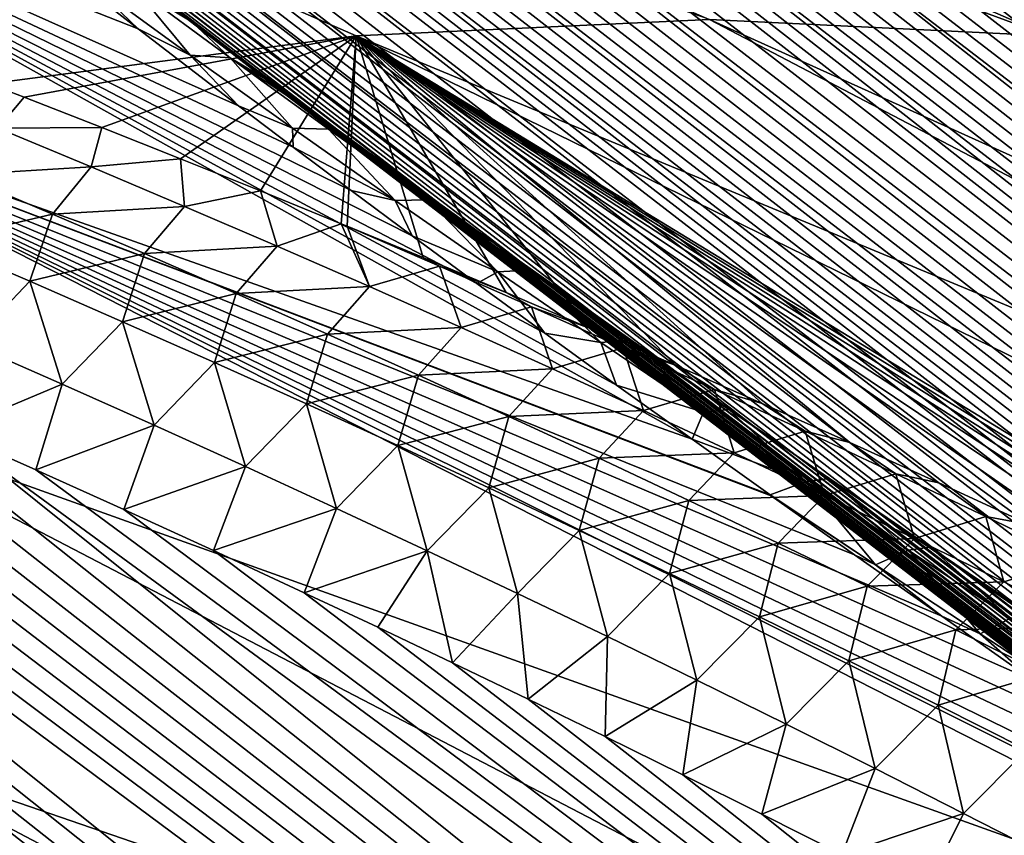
# Model space of a CAD drawing. Header units: metres. Extents: x -82 to 82, y -313 to 40.
# Tile 375 of 405: x 55.27 to 58.44, y -12.63 to -10. Entities that reach past the tile are written whole.
import ezdxf

# ---------------------------------------------------------------- set-up
doc = ezdxf.new("R2010")
doc.units = ezdxf.units.M
doc.layers.add('solid_505278_SW0001_CCC', color=7, linetype='CONTINUOUS')

msp = doc.modelspace()

# ---------------------------------------------------------------- linework, layer by layer
at = {"layer": 'solid_505278_SW0001_CCC'}
for points in [[(58.581692, -10.054301, 60.874638), (53.681267, -7.911439, 56.401642), (52.595783, -7.855315, 57.640709)], [(57.491291, -10.002103, 62.115482), (58.581692, -10.054301, 60.874638), (52.595783, -7.855315, 57.640709)], [(51.459038, -7.911434, 58.832817), (56.353188, -10.054299, 63.312679), (57.491291, -10.002103, 62.115482)], [(51.459038, -7.911434, 58.832817), (55.17041, -10.20861, 64.455421), (56.353188, -10.054299, 63.312679)], [(59.410534, -10.102983, 59.333305), (59.211769, -10.000614, 59.075928), (53.681267, -7.911439, 56.401642)], [(59.614056, -10.208708, 59.594315), (59.410534, -10.102983, 59.333305), (53.681267, -7.911439, 56.401642)], [(58.581692, -10.054301, 60.874638), (59.614056, -10.208708, 59.594315), (53.681267, -7.911439, 56.401642)], [(64.77742, -25.070709, 80.123589), (43.346764, -8.290929, 60.053185), (43.04269, -8.315628, 60.037064)], [(64.77742, -25.070709, 80.123589), (43.679688, -8.277598, 60.089729), (43.346764, -8.290929, 60.053185)], [(64.77742, -25.070709, 80.123589), (44.042053, -8.276881, 60.148518), (43.679688, -8.277598, 60.089729)], [(65.259399, -24.663895, 79.815598), (44.234383, -8.281711, 60.186863), (44.042053, -8.276881, 60.148518)], [(64.77742, -25.070709, 80.123589), (65.259399, -24.663895, 79.815598), (44.042053, -8.276881, 60.148518)], [(65.259399, -24.663895, 79.815598), (44.43428, -8.290107, 60.231373), (44.234383, -8.281711, 60.186863)], [(65.259399, -24.663895, 79.815598), (44.642132, -8.302562, 60.282639), (44.43428, -8.290107, 60.231373)], [(65.259399, -24.663895, 79.815598), (44.85775, -8.318869, 60.340481), (44.642132, -8.302562, 60.282639)], [(76.345619, -25.44556, 67.233284), (54.125202, -8.316621, 47.90155), (54.168163, -8.291471, 48.204098)], [(76.345619, -25.44556, 67.233284), (54.168163, -8.291471, 48.204098), (54.234127, -8.277763, 48.533401)], [(76.080063, -25.070902, 67.758102), (54.234127, -8.277763, 48.533401), (54.324928, -8.276736, 48.889782)], [(76.080063, -25.070902, 67.758102), (76.345619, -25.44556, 67.233284), (54.234127, -8.277763, 48.533401)], [(76.080063, -25.070902, 67.758102), (54.324928, -8.276736, 48.889782), (54.380352, -8.281484, 49.078373)], [(76.080063, -25.070902, 67.758102), (54.380352, -8.281484, 49.078373), (54.442638, -8.289826, 49.273983)], [(76.080063, -25.070902, 67.758102), (54.442638, -8.289826, 49.273983), (54.512383, -8.302224, 49.476921)], [(75.816483, -24.664057, 68.265808), (54.512383, -8.302224, 49.476921), (54.589371, -8.318463, 49.687038)], [(75.816483, -24.664057, 68.265808), (76.080063, -25.070902, 67.758102), (54.512383, -8.302224, 49.476921)], [(64.278557, -25.445356, 80.435089), (43.04269, -8.315628, 60.037064), (42.766785, -8.350209, 60.039227)], [(64.278557, -25.445356, 80.435089), (64.77742, -25.070709, 80.123589), (43.04269, -8.315628, 60.037064)], [(65.723991, -24.224815, 79.511314), (45.08144, -8.339327, 60.405285), (44.85775, -8.318869, 60.340481)], [(65.259399, -24.663895, 79.815598), (65.723991, -24.224815, 79.511314), (44.85775, -8.318869, 60.340481)], [(65.723991, -24.224815, 79.511314), (45.313541, -8.364308, 60.477516), (45.08144, -8.339327, 60.405285)], [(76.345619, -25.44556, 67.233284), (54.103271, -8.351828, 47.625713), (54.125202, -8.316621, 47.90155)], [(75.816483, -24.664057, 68.265808), (54.589371, -8.318463, 49.687038), (54.674049, -8.33887, 49.904579)], [(75.816483, -24.664057, 68.265808), (54.674049, -8.33887, 49.904579), (54.766926, -8.363841, 50.129829)], [(64.278557, -25.445356, 80.435089), (42.766785, -8.350209, 60.039227), (42.516754, -8.393008, 60.057133)], [(65.723991, -24.224815, 79.511314), (45.553841, -8.393574, 60.556953), (45.313541, -8.364308, 60.477516)], [(76.612999, -25.78805, 66.691933), (54.099339, -8.39504, 47.375229), (54.103271, -8.351828, 47.625713)], [(76.345619, -25.44556, 67.233284), (76.612999, -25.78805, 66.691933), (54.103271, -8.351828, 47.625713)], [(75.816483, -24.664057, 68.265808), (54.766926, -8.363841, 50.129829), (54.86776, -8.393135, 50.362602)], [(64.278557, -25.445356, 80.435089), (42.516754, -8.393008, 60.057133), (42.290268, -8.443016, 60.088959)], [(65.723991, -24.224815, 79.511314), (45.802803, -8.427598, 60.64418), (45.553841, -8.393574, 60.556953)], [(76.612999, -25.78805, 66.691933), (54.111385, -8.445367, 47.14753), (54.099339, -8.39504, 47.375229)], [(75.816483, -24.664057, 68.265808), (54.86776, -8.393135, 50.362602), (54.977158, -8.42721, 50.603306)], [(65.723991, -24.224815, 79.511314), (46.060677, -8.466627, 60.739513), (45.802803, -8.427598, 60.64418)], [(75.555031, -24.224947, 68.755859), (54.977158, -8.42721, 50.603306), (55.095448, -8.466302, 50.852158)], [(75.555031, -24.224947, 68.755859), (75.816483, -24.664057, 68.265808), (54.977158, -8.42721, 50.603306)], [(63.763363, -25.787863, 80.749901), (42.290268, -8.443016, 60.088959), (42.084999, -8.49941, 60.133148)], [(63.763363, -25.787863, 80.749901), (64.278557, -25.445356, 80.435089), (42.290268, -8.443016, 60.088959)], [(66.170609, -23.753036, 79.210693), (46.327293, -8.510491, 60.842812), (46.060677, -8.466627, 60.739513)], [(65.723991, -24.224815, 79.511314), (66.170609, -23.753036, 79.210693), (46.060677, -8.466627, 60.739513)], [(76.612999, -25.78805, 66.691933), (54.137653, -8.502065, 46.94006), (54.111385, -8.445367, 47.14753)], [(75.555031, -24.224947, 68.755859), (55.095448, -8.466302, 50.852158), (55.222481, -8.510247, 51.109005)], [(63.763363, -25.787863, 80.749901), (42.084999, -8.49941, 60.133148), (41.897739, -8.561568, 60.188381)], [(66.170609, -23.753036, 79.210693), (46.60331, -8.55981, 60.954823), (46.327293, -8.510491, 60.842812)], [(76.882225, -26.098532, 66.134247), (54.176407, -8.564454, 46.749348), (54.137653, -8.502065, 46.94006)], [(76.612999, -25.78805, 66.691933), (76.882225, -26.098532, 66.134247), (54.137653, -8.502065, 46.94006)], [(75.555031, -24.224947, 68.755859), (55.222481, -8.510247, 51.109005), (55.359039, -8.559654, 51.374424)], [(63.763363, -25.787863, 80.749901), (41.897739, -8.561568, 60.188381), (41.725494, -8.629589, 60.254292)], [(66.170609, -23.753036, 79.210693), (46.88876, -8.614617, 61.075626), (46.60331, -8.55981, 60.954823)], [(75.555031, -24.224947, 68.755859), (55.359039, -8.559654, 51.374424), (55.505211, -8.614552, 51.648441)], [(76.882225, -26.098532, 66.134247), (54.226963, -8.632551, 46.572762), (54.176407, -8.564454, 46.749348)], [(66.170609, -23.753036, 79.210693), (47.183689, -8.674951, 61.205307), (46.88876, -8.614617, 61.075626)], [(75.555031, -24.224947, 68.755859), (55.505211, -8.614552, 51.648441), (55.661079, -8.674984, 51.931095)], [(63.763363, -25.787863, 80.749901), (41.725494, -8.629589, 60.254292), (41.566387, -8.703654, 60.330791)], [(76.882225, -26.098532, 66.134247), (54.289204, -8.706676, 46.408291), (54.226963, -8.632551, 46.572762)], [(66.170609, -23.753036, 79.210693), (47.488838, -8.741508, 61.3447), (47.183689, -8.674951, 61.205307)], [(75.295624, -23.753136, 69.227661), (55.661079, -8.674984, 51.931095), (55.827553, -8.741654, 52.223042)], [(75.295624, -23.753136, 69.227661), (75.555031, -24.224947, 68.755859), (55.661079, -8.674984, 51.931095)], [(63.232021, -26.098383, 81.068047), (41.566387, -8.703654, 60.330791), (41.418701, -8.784005, 60.417973)], [(63.232021, -26.098383, 81.068047), (63.763363, -25.787863, 80.749901), (41.566387, -8.703654, 60.330791)], [(76.882225, -26.098532, 66.134247), (54.363327, -8.787322, 46.253887), (54.289204, -8.706676, 46.408291)], [(66.598434, -23.248396, 78.913994), (47.803989, -8.814077, 61.493603), (47.488838, -8.741508, 61.3447)], [(66.170609, -23.753036, 79.210693), (66.598434, -23.248396, 78.913994), (47.488838, -8.741508, 61.3447)], [(75.295624, -23.753136, 69.227661), (55.827553, -8.741654, 52.223042), (56.00441, -8.814354, 52.524082)], [(63.232021, -26.098383, 81.068047), (41.418701, -8.784005, 60.417973), (41.280724, -8.871709, 60.517006)], [(66.598434, -23.248396, 78.913994), (48.129505, -8.893011, 61.652458), (47.803989, -8.814077, 61.493603)], [(77.153114, -26.376831, 65.56057), (54.449986, -8.875228, 46.107922), (54.363327, -8.787322, 46.253887)], [(76.882225, -26.098532, 66.134247), (77.153114, -26.376831, 65.56057), (54.363327, -8.787322, 46.253887)], [(75.295624, -23.753136, 69.227661), (56.00441, -8.814354, 52.524082), (56.19212, -8.893432, 52.834541)], [(63.232021, -26.098383, 81.068047), (41.280724, -8.871709, 60.517006), (41.151489, -8.967829, 60.629192)], [(77.153114, -26.376831, 65.56057), (54.550522, -8.971525, 45.969608), (54.449986, -8.875228, 46.107922)], [(66.598434, -23.248396, 78.913994), (48.352699, -8.94958, 61.764366), (48.129505, -8.893011, 61.652458)], [(75.295624, -23.753136, 69.227661), (56.19212, -8.893432, 52.834541), (56.323799, -8.950103, 53.047127)], [(63.232021, -26.098383, 81.068047), (41.151489, -8.967829, 60.629192), (41.030392, -9.073459, 60.756012)], [(66.598434, -23.248396, 78.913994), (48.580685, -9.009145, 61.880917), (48.352699, -8.94958, 61.764366)], [(77.153114, -26.376831, 65.56057), (54.666393, -9.077358, 45.838272), (54.550522, -8.971525, 45.969608)], [(75.295624, -23.753136, 69.227661), (56.323799, -8.950103, 53.047127), (56.460537, -9.009776, 53.264057)], [(66.598434, -23.248396, 78.913994), (48.813442, -9.071697, 62.002106), (48.580685, -9.009145, 61.880917)], [(75.295624, -23.753136, 69.227661), (56.460537, -9.009776, 53.264057), (56.602325, -9.072442, 53.485317)], [(62.684875, -26.376726, 81.389297), (41.030392, -9.073459, 60.756012), (40.917397, -9.190234, 60.899693)], [(62.684875, -26.376726, 81.389297), (63.232021, -26.098383, 81.068047), (41.030392, -9.073459, 60.756012)], [(66.598434, -23.248396, 78.913994), (49.051262, -9.137529, 62.128269), (48.813442, -9.071697, 62.002106)], [(77.153114, -26.376831, 65.56057), (54.799873, -9.194427, 45.713104), (54.666393, -9.077358, 45.838272)], [(75.038445, -23.248466, 69.680389), (56.602325, -9.072442, 53.485317), (56.749523, -9.138391, 53.711166)], [(75.038445, -23.248466, 69.680389), (75.295624, -23.753136, 69.227661), (56.602325, -9.072442, 53.485317)], [(67.006645, -22.7106, 78.621407), (49.294437, -9.206934, 62.259747), (49.051262, -9.137529, 62.128269)], [(66.598434, -23.248396, 78.913994), (67.006645, -22.7106, 78.621407), (49.051262, -9.137529, 62.128269)], [(75.038445, -23.248466, 69.680389), (56.749523, -9.138391, 53.711166), (56.902493, -9.207915, 53.941875)], [(62.684875, -26.376726, 81.389297), (40.917397, -9.190234, 60.899693), (40.812897, -9.32039, 61.063339)], [(77.425522, -26.622751, 64.971252), (54.953804, -9.324703, 45.594826), (54.799873, -9.194427, 45.713104)], [(77.153114, -26.376831, 65.56057), (77.425522, -26.622751, 64.971252), (54.799873, -9.194427, 45.713104)], [(67.006645, -22.7106, 78.621407), (49.542885, -9.279817, 62.396435), (49.294437, -9.206934, 62.259747)], [(75.038445, -23.248466, 69.680389), (56.902493, -9.207915, 53.941875), (57.061127, -9.280917, 54.177357)], [(67.006645, -22.7106, 78.621407), (49.796432, -9.356016, 62.538166), (49.542885, -9.279817, 62.396435)], [(57.435062, -11.354042, 44.185883), (54.163799, -10.193976, 42.157448), (53.700264, -9.264199, 43.518097)], [(57.192089, -11.179402, 44.199425), (57.435062, -11.354042, 44.185883), (53.700264, -9.264199, 43.518097)], [(56.961529, -11.012214, 44.219963), (57.192089, -11.179402, 44.199425), (53.700264, -9.264199, 43.518097)], [(56.742188, -10.852166, 44.246136), (56.961529, -11.012214, 44.219963), (53.700264, -9.264199, 43.518097)], [(56.534267, -10.699149, 44.278137), (56.742188, -10.852166, 44.246136), (53.700264, -9.264199, 43.518097)], [(56.337471, -10.55296, 44.315674), (56.534267, -10.699149, 44.278137), (53.700264, -9.264199, 43.518097)], [(56.150772, -10.413298, 44.357628), (56.337471, -10.55296, 44.315674), (53.700264, -9.264199, 43.518097)], [(55.974659, -10.280121, 44.404484), (56.150772, -10.413298, 44.357628), (53.700264, -9.264199, 43.518097)], [(55.651039, -10.032044, 44.509869), (55.974659, -10.280121, 44.404484), (53.700264, -9.264199, 43.518097)], [(55.363762, -9.807109, 44.629124), (55.651039, -10.032044, 44.509869), (53.700264, -9.264199, 43.518097)], [(75.038445, -23.248466, 69.680389), (57.061127, -9.280917, 54.177357), (57.225243, -9.357238, 54.417461)], [(62.684875, -26.376726, 81.389297), (40.812897, -9.32039, 61.063339), (40.718044, -9.465356, 61.249176)], [(77.425522, -26.622751, 64.971252), (55.130699, -9.46979, 45.484276), (54.953804, -9.324703, 45.594826)], [(67.006645, -22.7106, 78.621407), (50.055408, -9.435873, 62.685326), (49.796432, -9.356016, 62.538166)], [(75.038445, -23.248466, 69.680389), (57.225243, -9.357238, 54.417461), (57.395248, -9.437218, 54.662479)], [(67.006645, -22.7106, 78.621407), (50.320141, -9.519732, 62.838299), (50.055408, -9.435873, 62.685326)], [(75.038445, -23.248466, 69.680389), (57.395248, -9.437218, 54.662479), (57.57156, -9.521201, 54.912704)], [(62.122288, -26.622683, 81.713455), (40.718044, -9.465356, 61.249176), (40.634369, -9.626533, 61.459438)], [(62.122288, -26.622683, 81.713455), (62.684875, -26.376726, 81.389297), (40.718044, -9.465356, 61.249176)], [(77.425522, -26.622751, 64.971252), (55.333271, -9.631367, 45.382477), (55.130699, -9.46979, 45.484276)], [(67.006645, -22.7106, 78.621407), (50.590675, -9.607636, 62.997135), (50.320141, -9.519732, 62.838299)], [(74.7836, -22.710644, 70.113213), (57.57156, -9.521201, 54.912704), (57.75423, -9.60923, 55.168167)], [(74.7836, -22.710644, 70.113213), (75.038445, -23.248466, 69.680389), (57.57156, -9.521201, 54.912704)], [(67.394257, -22.139015, 78.332886), (50.866692, -9.699259, 63.161484), (50.590675, -9.607636, 62.997135)], [(67.006645, -22.7106, 78.621407), (67.394257, -22.139015, 78.332886), (50.590675, -9.607636, 62.997135)], [(62.122288, -26.622683, 81.713455), (40.634369, -9.626533, 61.459438), (40.564552, -9.805313, 61.696323)], [(77.699341, -26.836039, 64.366264), (55.564148, -9.81096, 45.291882), (55.333271, -9.631367, 45.382477)], [(77.425522, -26.622751, 64.971252), (77.699341, -26.836039, 64.366264), (55.333271, -9.631367, 45.382477)], [(74.7836, -22.710644, 70.113213), (57.75423, -9.60923, 55.168167), (57.942883, -9.700978, 55.428596)], [(67.394257, -22.139015, 78.332886), (51.148544, -9.79498, 63.331768), (50.866692, -9.699259, 63.161484)], [(74.7836, -22.710644, 70.113213), (57.942883, -9.700978, 55.428596), (58.137966, -9.796826, 55.694294)], [(67.394257, -22.139015, 78.332886), (51.436607, -9.895213, 63.50843), (51.148544, -9.79498, 63.331768)], [(74.7836, -22.710644, 70.113213), (58.137966, -9.796826, 55.694294), (58.339954, -9.897187, 55.965591)], [(62.122288, -26.622683, 81.713455), (40.564552, -9.805313, 61.696323), (40.510757, -10.002317, 61.961037)], [(55.492279, -9.878582, 44.649406), (55.651039, -10.032044, 44.509869), (55.363762, -9.807109, 44.629124)], [(77.699341, -26.836039, 64.366264), (55.824394, -10.008912, 45.214863), (55.564148, -9.81096, 45.291882)], [(55.635319, -9.89455, 44.938671), (55.564148, -9.81096, 45.291882), (55.824394, -10.008912, 45.214863)], [(55.818729, -10.11656, 44.565475), (55.651039, -10.032044, 44.509869), (55.492279, -9.878582, 44.649406)], [(55.635319, -9.89455, 44.938671), (55.818729, -10.11656, 44.565475), (55.492279, -9.878582, 44.649406)], [(67.394257, -22.139015, 78.332886), (51.731052, -10.000154, 63.691689), (51.436607, -9.895213, 63.50843)], [(55.635319, -9.89455, 44.938671), (55.824394, -10.008912, 45.214863), (55.947506, -10.12504, 44.862465)], [(55.635319, -9.89455, 44.938671), (55.947506, -10.12504, 44.862465), (55.818729, -10.11656, 44.565475)], [(74.7836, -22.710644, 70.113213), (58.339954, -9.897187, 55.965591), (58.549076, -10.002254, 56.242645)], [(61.544224, -26.836, 82.040428), (40.510757, -10.002317, 61.961037), (40.474926, -10.218101, 62.254684)], [(61.544224, -26.836, 82.040428), (62.122288, -26.622683, 81.713455), (40.510757, -10.002317, 61.961037)], [(67.394257, -22.139015, 78.332886), (52.031437, -10.109318, 63.88102), (51.731052, -10.000154, 63.691689)], [(77.699341, -26.836039, 64.366264), (56.115044, -10.225605, 45.153378), (55.824394, -10.008912, 45.214863)], [(55.947506, -10.12504, 44.862465), (55.824394, -10.008912, 45.214863), (56.115044, -10.225605, 45.153378)], [(56.353188, -10.054299, 63.312679), (62.290852, -12.515301, 66.502548), (57.491291, -10.002103, 62.115482)], [(63.116798, -12.543239, 65.573296), (58.581692, -10.054301, 60.874638), (57.491291, -10.002103, 62.115482)], [(62.290852, -12.515301, 66.502548), (63.116798, -12.543239, 65.573296), (57.491291, -10.002103, 62.115482)], [(55.818729, -10.11656, 44.565475), (55.974659, -10.280121, 44.404484), (55.651039, -10.032044, 44.509869)], [(56.353188, -10.054299, 63.312679), (55.17041, -10.20861, 64.455421), (55.284046, -10.252346, 64.529243)], [(56.353188, -10.054299, 63.312679), (55.284046, -10.252346, 64.529243), (55.534061, -10.349712, 64.692886)], [(56.353188, -10.054299, 63.312679), (55.534061, -10.349712, 64.692886), (55.787735, -10.450118, 64.86068)], [(56.353188, -10.054299, 63.312679), (55.787735, -10.450118, 64.86068), (56.04496, -10.553542, 65.032471)], [(56.353188, -10.054299, 63.312679), (56.04496, -10.553542, 65.032471), (56.305309, -10.659751, 65.207703)], [(56.353188, -10.054299, 63.312679), (56.305309, -10.659751, 65.207703), (56.323921, -10.667404, 65.220284)], [(56.353188, -10.054299, 63.312679), (56.323921, -10.667404, 65.220284), (56.568954, -10.768903, 65.386604)], [(56.353188, -10.054299, 63.312679), (61.439365, -12.543238, 67.408447), (62.290852, -12.515301, 66.502548)], [(56.353188, -10.054299, 63.312679), (60.553944, -12.619353, 68.274467), (61.439365, -12.543238, 67.408447)], [(56.353188, -10.054299, 63.312679), (60.264149, -12.472211, 68.053772), (60.553944, -12.619353, 68.274467)], [(56.353188, -10.054299, 63.312679), (59.977661, -12.328613, 67.836952), (60.264149, -12.472211, 68.053772)], [(56.353188, -10.054299, 63.312679), (59.6945, -12.188513, 67.624008), (59.977661, -12.328613, 67.836952)], [(56.353188, -10.054299, 63.312679), (59.415276, -12.05228, 67.415756), (59.6945, -12.188513, 67.624008)], [(56.353188, -10.054299, 63.312679), (59.112667, -11.906787, 67.192024), (59.415276, -12.05228, 67.415756)], [(56.353188, -10.054299, 63.312679), (58.814453, -11.765556, 66.973465), (59.112667, -11.906787, 67.192024)], [(56.353188, -10.054299, 63.312679), (58.520382, -11.628346, 66.75975), (58.814453, -11.765556, 66.973465)], [(56.353188, -10.054299, 63.312679), (58.230221, -11.494925, 66.550552), (58.520382, -11.628346, 66.75975)], [(56.353188, -10.054299, 63.312679), (57.943714, -11.36506, 66.345535), (58.230221, -11.494925, 66.550552)], [(56.353188, -10.054299, 63.312679), (57.660702, -11.23858, 66.144455), (57.943714, -11.36506, 66.345535)], [(56.353188, -10.054299, 63.312679), (57.381779, -11.115827, 65.948112), (57.660702, -11.23858, 66.144455)], [(56.353188, -10.054299, 63.312679), (57.106987, -10.996757, 65.756538), (57.381779, -11.115827, 65.948112)], [(56.353188, -10.054299, 63.312679), (56.836113, -10.881177, 65.569458), (57.106987, -10.996757, 65.756538)], [(56.353188, -10.054299, 63.312679), (56.568954, -10.768903, 65.386604), (56.836113, -10.881177, 65.569458)], [(67.394257, -22.139015, 78.332886), (52.260834, -10.194195, 64.02726), (52.031437, -10.109318, 63.88102)], [(56.147942, -10.351907, 44.507229), (55.974659, -10.280121, 44.404484), (55.818729, -10.11656, 44.565475)], [(55.947506, -10.12504, 44.862465), (56.147942, -10.351907, 44.507229), (55.818729, -10.11656, 44.565475)], [(55.947506, -10.12504, 44.862465), (56.115044, -10.225605, 45.153378), (56.272099, -10.34112, 45.129139)], [(55.947506, -10.12504, 44.862465), (56.272099, -10.34112, 45.129139), (56.26437, -10.354607, 44.810207)], [(55.947506, -10.12504, 44.862465), (56.26437, -10.354607, 44.810207), (56.147942, -10.351907, 44.507229)], [(67.394257, -22.139015, 78.332886), (52.493965, -10.281888, 64.177383), (52.260834, -10.194195, 64.02726)], [(60.152267, -13.245488, 44.419029), (54.510044, -11.223099, 40.83392), (54.163799, -10.193976, 42.157448)], [(59.821609, -13.019975, 44.36042), (60.152267, -13.245488, 44.419029), (54.163799, -10.193976, 42.157448)], [(59.504196, -12.802352, 44.311142), (59.821609, -13.019975, 44.36042), (54.163799, -10.193976, 42.157448)], [(59.166302, -12.569551, 44.266373), (59.504196, -12.802352, 44.311142), (54.163799, -10.193976, 42.157448)], [(58.842712, -12.345722, 44.230888), (59.166302, -12.569551, 44.266373), (54.163799, -10.193976, 42.157448)], [(58.534119, -12.130797, 44.205307), (58.842712, -12.345722, 44.230888), (54.163799, -10.193976, 42.157448)], [(58.23946, -11.924413, 44.188484), (58.534119, -12.130797, 44.205307), (54.163799, -10.193976, 42.157448)], [(57.958004, -11.726262, 44.179604), (58.23946, -11.924413, 44.188484), (54.163799, -10.193976, 42.157448)], [(57.690277, -11.536258, 44.179176), (57.958004, -11.726262, 44.179604), (54.163799, -10.193976, 42.157448)], [(57.686321, -11.533441, 44.17923), (57.690277, -11.536258, 44.179176), (54.163799, -10.193976, 42.157448)], [(57.435062, -11.354042, 44.185883), (57.686321, -11.533441, 44.17923), (54.163799, -10.193976, 42.157448)], [(55.199116, -10.351349, 64.791183), (55.284046, -10.252346, 64.529243), (55.17041, -10.20861, 64.455421)], [(61.544224, -26.836, 82.040428), (40.474926, -10.218101, 62.254684), (40.464531, -10.333251, 62.41272)], [(77.974304, -27.016228, 63.745903), (56.272099, -10.34112, 45.129139), (56.115044, -10.225605, 45.153378)], [(77.699341, -26.836039, 64.366264), (77.974304, -27.016228, 63.745903), (56.115044, -10.225605, 45.153378)], [(55.199116, -10.351349, 64.791183), (55.534061, -10.349712, 64.692886), (55.284046, -10.252346, 64.529243)], [(67.394257, -22.139015, 78.332886), (52.731014, -10.372612, 64.331635), (52.493965, -10.281888, 64.177383)], [(56.147942, -10.351907, 44.507229), (56.150772, -10.413298, 44.357628), (55.974659, -10.280121, 44.404484)], [(61.544224, -26.836, 82.040428), (40.464531, -10.333251, 62.41272), (40.45932, -10.453297, 62.578373)], [(55.077274, -10.502592, 65.064148), (55.500435, -10.476781, 65.005844), (55.199116, -10.351349, 64.791183)], [(55.199116, -10.351349, 64.791183), (55.500435, -10.476781, 65.005844), (55.534061, -10.349712, 64.692886)], [(55.500435, -10.476781, 65.005844), (55.787735, -10.450118, 64.86068), (55.534061, -10.349712, 64.692886)], [(56.478622, -10.584558, 44.47086), (56.150772, -10.413298, 44.357628), (56.147942, -10.351907, 44.507229)], [(56.26437, -10.354607, 44.810207), (56.478622, -10.584558, 44.47086), (56.147942, -10.351907, 44.507229)], [(56.26437, -10.354607, 44.810207), (56.272099, -10.34112, 45.129139), (56.43716, -10.461495, 45.109402)], [(56.26437, -10.354607, 44.810207), (56.43716, -10.461495, 45.109402), (56.610725, -10.58708, 45.094784)], [(56.26437, -10.354607, 44.810207), (56.610725, -10.58708, 45.094784), (56.584435, -10.582905, 44.778584)], [(56.26437, -10.354607, 44.810207), (56.584435, -10.582905, 44.778584), (56.478622, -10.584558, 44.47086)], [(77.974304, -27.016228, 63.745903), (56.43716, -10.461495, 45.109402), (56.272099, -10.34112, 45.129139)], [(67.76017, -21.533415, 78.048744), (52.972065, -10.466451, 64.490082), (52.731014, -10.372612, 64.331635)], [(67.394257, -22.139015, 78.332886), (67.76017, -21.533415, 78.048744), (52.731014, -10.372612, 64.331635)], [(56.478622, -10.584558, 44.47086), (56.337471, -10.55296, 44.315674), (56.150772, -10.413298, 44.357628)], [(61.544224, -26.836, 82.040428), (40.45932, -10.453297, 62.578373), (40.459949, -10.578553, 62.752037)], [(55.500435, -10.476781, 65.005844), (55.800304, -10.603795, 65.221397), (55.787735, -10.450118, 64.86068)], [(55.800304, -10.603795, 65.221397), (56.04496, -10.553542, 65.032471), (55.787735, -10.450118, 64.86068)], [(77.974304, -27.016228, 63.745903), (56.610725, -10.58708, 45.094784), (56.43716, -10.461495, 45.109402)], [(67.76017, -21.533415, 78.048744), (53.21674, -10.562977, 64.652283), (52.972065, -10.466451, 64.490082)], [(55.077274, -10.502592, 65.064148), (55.375324, -10.628521, 65.276291), (55.500435, -10.476781, 65.005844)], [(55.375324, -10.628521, 65.276291), (55.800304, -10.603795, 65.221397), (55.500435, -10.476781, 65.005844)], [(55.077274, -10.502592, 65.064148), (55.003101, -10.716683, 65.341743), (55.375324, -10.628521, 65.276291)], [(55.800304, -10.603795, 65.221397), (56.098763, -10.732359, 65.437798), (56.04496, -10.553542, 65.032471)], [(56.098763, -10.732359, 65.437798), (56.305309, -10.659751, 65.207703), (56.04496, -10.553542, 65.032471)], [(56.478622, -10.584558, 44.47086), (56.534267, -10.699149, 44.278137), (56.337471, -10.55296, 44.315674)], [(60.950951, -27.016211, 82.369904), (40.459949, -10.578553, 62.752037), (40.466187, -10.708843, 62.933563)], [(60.950951, -27.016211, 82.369904), (61.544224, -26.836, 82.040428), (40.459949, -10.578553, 62.752037)], [(67.76017, -21.533415, 78.048744), (53.465183, -10.662367, 64.818428), (53.21674, -10.562977, 64.652283)], [(56.584435, -10.582905, 44.778584), (56.809891, -10.814586, 44.453041), (56.478622, -10.584558, 44.47086)], [(56.809891, -10.814586, 44.453041), (56.534267, -10.699149, 44.278137), (56.478622, -10.584558, 44.47086)], [(56.584435, -10.582905, 44.778584), (56.610725, -10.58708, 45.094784), (56.792622, -10.717693, 45.08506)], [(56.584435, -10.582905, 44.778584), (56.792622, -10.717693, 45.08506), (56.906525, -10.809711, 44.764576)], [(56.584435, -10.582905, 44.778584), (56.906525, -10.809711, 44.764576), (56.809891, -10.814586, 44.453041)], [(77.974304, -27.016228, 63.745903), (56.792622, -10.717693, 45.08506), (56.610725, -10.58708, 45.094784)], [(55.375324, -10.628521, 65.276291), (55.671997, -10.755985, 65.489342), (55.800304, -10.603795, 65.221397)], [(55.671997, -10.755985, 65.489342), (56.098763, -10.732359, 65.437798), (55.800304, -10.603795, 65.221397)], [(55.375324, -10.628521, 65.276291), (55.003101, -10.716683, 65.341743), (55.302551, -10.845249, 65.554749)], [(55.375324, -10.628521, 65.276291), (55.302551, -10.845249, 65.554749), (55.671997, -10.755985, 65.489342)], [(67.76017, -21.533415, 78.048744), (53.717628, -10.764891, 64.988792), (53.465183, -10.662367, 64.818428)], [(56.098763, -10.732359, 65.437798), (56.395847, -10.862442, 65.655006), (56.305309, -10.659751, 65.207703)], [(56.395847, -10.862442, 65.655006), (56.323921, -10.667404, 65.220284), (56.305309, -10.659751, 65.207703)], [(56.621986, -10.796695, 65.438606), (56.568954, -10.768903, 65.386604), (56.323921, -10.667404, 65.220284)], [(56.395847, -10.862442, 65.655006), (56.621986, -10.796695, 65.438606), (56.323921, -10.667404, 65.220284)], [(60.950951, -27.016211, 82.369904), (40.466187, -10.708843, 62.933563), (40.478455, -10.844405, 63.123276)], [(55.110134, -11.046304, 65.710144), (55.302551, -10.845249, 65.554749), (55.003101, -10.716683, 65.341743)], [(56.809891, -10.814586, 44.453041), (56.742188, -10.852166, 44.246136), (56.534267, -10.699149, 44.278137)], [(78.250191, -27.162827, 63.110401), (56.983196, -10.853569, 45.080631), (56.792622, -10.717693, 45.08506)], [(56.906525, -10.809711, 44.764576), (56.792622, -10.717693, 45.08506), (56.983196, -10.853569, 45.080631)], [(77.974304, -27.016228, 63.745903), (78.250191, -27.162827, 63.110401), (56.792622, -10.717693, 45.08506)], [(55.671997, -10.755985, 65.489342), (55.967327, -10.884953, 65.703255), (56.098763, -10.732359, 65.437798)], [(55.967327, -10.884953, 65.703255), (56.395847, -10.862442, 65.655006), (56.098763, -10.732359, 65.437798)], [(67.76017, -21.533415, 78.048744), (53.974304, -10.87082, 65.163651), (53.717628, -10.764891, 64.988792)], [(55.671997, -10.755985, 65.489342), (55.302551, -10.845249, 65.554749), (55.600651, -10.97535, 65.768707)], [(55.671997, -10.755985, 65.489342), (55.600651, -10.97535, 65.768707), (55.967327, -10.884953, 65.703255)], [(56.621986, -10.796695, 65.438606), (56.836113, -10.881177, 65.569458), (56.568954, -10.768903, 65.386604)], [(56.395847, -10.862442, 65.655006), (56.691597, -10.994015, 65.872978), (56.621986, -10.796695, 65.438606)], [(56.621986, -10.796695, 65.438606), (56.918438, -10.92744, 65.657631), (56.836113, -10.881177, 65.569458)], [(56.691597, -10.994015, 65.872978), (56.918438, -10.92744, 65.657631), (56.621986, -10.796695, 65.438606)], [(56.906525, -10.809711, 44.764576), (57.141125, -11.042096, 44.451042), (56.809891, -10.814586, 44.453041)], [(56.906525, -10.809711, 44.764576), (56.983196, -10.853569, 45.080631), (57.182873, -10.994995, 45.081982)], [(56.906525, -10.809711, 44.764576), (57.182873, -10.994995, 45.081982), (57.229828, -11.034925, 44.7658)], [(56.906525, -10.809711, 44.764576), (57.229828, -11.034925, 44.7658), (57.141125, -11.042096, 44.451042)], [(60.950951, -27.016211, 82.369904), (40.478455, -10.844405, 63.123276), (40.497269, -10.985524, 63.321541)], [(56.809891, -10.814586, 44.453041), (56.961529, -11.012214, 44.219963), (56.742188, -10.852166, 44.246136)], [(57.141125, -11.042096, 44.451042), (56.961529, -11.012214, 44.219963), (56.809891, -10.814586, 44.453041)], [(67.76017, -21.533415, 78.048744), (54.235439, -10.980426, 65.343292), (53.974304, -10.87082, 65.163651)], [(55.110134, -11.046304, 65.710144), (55.407021, -11.176798, 65.922066), (55.302551, -10.845249, 65.554749)], [(55.407021, -11.176798, 65.922066), (55.600651, -10.97535, 65.768707), (55.302551, -10.845249, 65.554749)], [(55.967327, -10.884953, 65.703255), (56.261353, -11.015396, 65.917984), (56.395847, -10.862442, 65.655006)], [(56.261353, -11.015396, 65.917984), (56.691597, -10.994015, 65.872978), (56.395847, -10.862442, 65.655006)], [(78.250191, -27.162827, 63.110401), (57.182873, -10.994995, 45.081982), (56.983196, -10.853569, 45.080631)], [(55.967327, -10.884953, 65.703255), (55.600651, -10.97535, 65.768707), (55.897442, -11.106955, 65.983551)], [(55.967327, -10.884953, 65.703255), (55.897442, -11.106955, 65.983551), (56.261353, -11.015396, 65.917984)], [(56.918438, -10.92744, 65.657631), (57.106987, -10.996757, 65.756538), (56.836113, -10.881177, 65.569458)], [(56.691597, -10.994015, 65.872978), (56.986038, -11.127056, 66.091682), (56.918438, -10.92744, 65.657631)], [(56.918438, -10.92744, 65.657631), (57.213543, -11.05967, 65.877365), (57.106987, -10.996757, 65.756538)], [(56.986038, -11.127056, 66.091682), (57.213543, -11.05967, 65.877365), (56.918438, -10.92744, 65.657631)], [(60.950951, -27.016211, 82.369904), (40.497269, -10.985524, 63.321541), (40.522354, -11.131987, 63.528172)], [(67.76017, -21.533415, 78.048744), (54.500824, -11.09345, 65.527443), (54.235439, -10.980426, 65.343292)], [(55.407021, -11.176798, 65.922066), (55.702633, -11.308775, 66.134918), (55.600651, -10.97535, 65.768707)], [(55.702633, -11.308775, 66.134918), (55.897442, -11.106955, 65.983551), (55.600651, -10.97535, 65.768707)], [(56.261353, -11.015396, 65.917984), (56.554092, -11.147285, 66.133492), (56.691597, -10.994015, 65.872978)], [(56.554092, -11.147285, 66.133492), (56.986038, -11.127056, 66.091682), (56.691597, -10.994015, 65.872978)], [(57.213543, -11.05967, 65.877365), (57.381779, -11.115827, 65.948112), (57.106987, -10.996757, 65.756538)], [(78.250191, -27.162827, 63.110401), (57.39143, -11.14176, 45.088863), (57.182873, -10.994995, 45.081982)], [(57.229828, -11.034925, 44.7658), (57.182873, -10.994995, 45.081982), (57.39143, -11.14176, 45.088863)], [(56.261353, -11.015396, 65.917984), (55.897442, -11.106955, 65.983551), (56.192947, -11.240031, 66.199257)], [(56.261353, -11.015396, 65.917984), (56.192947, -11.240031, 66.199257), (56.554092, -11.147285, 66.133492)], [(57.141125, -11.042096, 44.451042), (57.192089, -11.179402, 44.199425), (56.961529, -11.012214, 44.219963)], [(57.229828, -11.034925, 44.7658), (57.472019, -11.267282, 44.462955), (57.141125, -11.042096, 44.451042)], [(57.229828, -11.034925, 44.7658), (57.39143, -11.14176, 45.088863), (57.553871, -11.258574, 44.780472)], [(57.229828, -11.034925, 44.7658), (57.553871, -11.258574, 44.780472), (57.472019, -11.267282, 44.462955)], [(55.110134, -11.046304, 65.710144), (55.043964, -11.329318, 65.908813), (55.407021, -11.176798, 65.922066)], [(56.986038, -11.127056, 66.091682), (57.279194, -11.261544, 66.311089), (57.213543, -11.05967, 65.877365)], [(57.472019, -11.267282, 44.462955), (57.192089, -11.179402, 44.199425), (57.141125, -11.042096, 44.451042)], [(57.213543, -11.05967, 65.877365), (57.507339, -11.193365, 66.097771), (57.381779, -11.115827, 65.948112)], [(57.279194, -11.261544, 66.311089), (57.507339, -11.193365, 66.097771), (57.213543, -11.05967, 65.877365)], [(67.76017, -21.533415, 78.048744), (54.770245, -11.209635, 65.715836), (54.500824, -11.09345, 65.527443)], [(55.702633, -11.308775, 66.134918), (55.997002, -11.442205, 66.348671), (55.897442, -11.106955, 65.983551)], [(55.997002, -11.442205, 66.348671), (56.192947, -11.240031, 66.199257), (55.897442, -11.106955, 65.983551)], [(56.554092, -11.147285, 66.133492), (56.845585, -11.280602, 66.349747), (56.986038, -11.127056, 66.091682)], [(56.845585, -11.280602, 66.349747), (57.279194, -11.261544, 66.311089), (56.986038, -11.127056, 66.091682)], [(57.507339, -11.193365, 66.097771), (57.660702, -11.23858, 66.144455), (57.381779, -11.115827, 65.948112)], [(60.950951, -27.016211, 82.369904), (40.522354, -11.131987, 63.528172), (40.554359, -11.284183, 63.743656)], [(56.554092, -11.147285, 66.133492), (56.192947, -11.240031, 66.199257), (56.487194, -11.374557, 66.415771)], [(56.554092, -11.147285, 66.133492), (56.487194, -11.374557, 66.415771), (56.845585, -11.280602, 66.349747)], [(78.250191, -27.162827, 63.110401), (57.609409, -11.294246, 45.101841), (57.39143, -11.14176, 45.088863)], [(57.553871, -11.258574, 44.780472), (57.39143, -11.14176, 45.088863), (57.609409, -11.294246, 45.101841)], [(55.407021, -11.176798, 65.922066), (55.043964, -11.329318, 65.908813), (55.322243, -11.452837, 66.106712)], [(55.407021, -11.176798, 65.922066), (55.322243, -11.452837, 66.106712), (55.702633, -11.308775, 66.134918)], [(57.472019, -11.267282, 44.462955), (57.435062, -11.354042, 44.185883), (57.192089, -11.179402, 44.199425)], [(57.279194, -11.261544, 66.311089), (57.571095, -11.39746, 66.531158), (57.507339, -11.193365, 66.097771)], [(57.507339, -11.193365, 66.097771), (57.799847, -11.328504, 66.31881), (57.660702, -11.23858, 66.144455)], [(57.571095, -11.39746, 66.531158), (57.799847, -11.328504, 66.31881), (57.507339, -11.193365, 66.097771)], [(60.411919, -14.2965, 43.176682), (54.736046, -12.342787, 39.558796), (54.510044, -11.223099, 40.83392)], [(60.152267, -13.245488, 44.419029), (60.411919, -14.2965, 43.176682), (54.510044, -11.223099, 40.83392)], [(67.76017, -21.533415, 78.048744), (55.043964, -11.329318, 65.908813), (54.770245, -11.209635, 65.715836)], [(55.997002, -11.442205, 66.348671), (56.29015, -11.577066, 66.563271), (56.192947, -11.240031, 66.199257)], [(56.29015, -11.577066, 66.563271), (56.487194, -11.374557, 66.415771), (56.192947, -11.240031, 66.199257)], [(57.799847, -11.328504, 66.31881), (57.943714, -11.36506, 66.345535), (57.660702, -11.23858, 66.144455)], [(60.342686, -27.162823, 82.701668), (40.554359, -11.284183, 63.743656), (40.593628, -11.442304, 63.96825)], [(60.342686, -27.162823, 82.701668), (60.950951, -27.016211, 82.369904), (40.554359, -11.284183, 63.743656)], [(56.845585, -11.280602, 66.349747), (56.487194, -11.374557, 66.415771), (56.780205, -11.51051, 66.633072)], [(56.845585, -11.280602, 66.349747), (56.780205, -11.51051, 66.633072), (57.135845, -11.415324, 66.566711)], [(56.845585, -11.280602, 66.349747), (57.135845, -11.415324, 66.566711), (57.279194, -11.261544, 66.311089)], [(57.135845, -11.415324, 66.566711), (57.571095, -11.39746, 66.531158), (57.279194, -11.261544, 66.311089)], [(57.802319, -11.490318, 44.486961), (57.435062, -11.354042, 44.185883), (57.472019, -11.267282, 44.462955)], [(57.553871, -11.258574, 44.780472), (57.802319, -11.490318, 44.486961), (57.472019, -11.267282, 44.462955)], [(57.553871, -11.258574, 44.780472), (57.609409, -11.294246, 45.101841), (57.83709, -11.452638, 45.121223)], [(57.553871, -11.258574, 44.780472), (57.83709, -11.452638, 45.121223), (57.878212, -11.48068, 44.806881)], [(57.553871, -11.258574, 44.780472), (57.878212, -11.48068, 44.806881), (57.802319, -11.490318, 44.486961)], [(55.702633, -11.308775, 66.134918), (55.322243, -11.452837, 66.106712), (55.605343, -11.580531, 66.30986)], [(55.702633, -11.308775, 66.134918), (55.605343, -11.580531, 66.30986), (55.997002, -11.442205, 66.348671)], [(78.250191, -27.162827, 63.110401), (57.83709, -11.452638, 45.121223), (57.609409, -11.294246, 45.101841)], [(68.103195, -20.893332, 77.769127), (55.322243, -11.452837, 66.106712), (55.043964, -11.329318, 65.908813)], [(67.76017, -21.533415, 78.048744), (68.103195, -20.893332, 77.769127), (55.043964, -11.329318, 65.908813)], [(57.571095, -11.39746, 66.531158), (57.861763, -11.53478, 66.751869), (57.799847, -11.328504, 66.31881)], [(57.799847, -11.328504, 66.31881), (58.091103, -11.465064, 66.540466), (57.943714, -11.36506, 66.345535)], [(57.861763, -11.53478, 66.751869), (58.091103, -11.465064, 66.540466), (57.799847, -11.328504, 66.31881)], [(56.29015, -11.577066, 66.563271), (56.582092, -11.713336, 66.778687), (56.487194, -11.374557, 66.415771)], [(56.582092, -11.713336, 66.778687), (56.780205, -11.51051, 66.633072), (56.487194, -11.374557, 66.415771)], [(57.802319, -11.490318, 44.486961), (57.686321, -11.533441, 44.17923), (57.435062, -11.354042, 44.185883)], [(58.091103, -11.465064, 66.540466), (58.230221, -11.494925, 66.550552), (57.943714, -11.36506, 66.345535)], [(57.135845, -11.415324, 66.566711), (56.780205, -11.51051, 66.633072), (57.072002, -11.647871, 66.851112)], [(57.135845, -11.415324, 66.566711), (57.072002, -11.647871, 66.851112), (57.424896, -11.551433, 66.784363)], [(57.135845, -11.415324, 66.566711), (57.424896, -11.551433, 66.784363), (57.571095, -11.39746, 66.531158)], [(57.424896, -11.551433, 66.784363), (57.861763, -11.53478, 66.751869), (57.571095, -11.39746, 66.531158)], [(60.342686, -27.162823, 82.701668), (40.593628, -11.442304, 63.96825), (40.63998, -11.606193, 64.201828)], [(55.997002, -11.442205, 66.348671), (55.605343, -11.580531, 66.30986), (55.893448, -11.712623, 66.518471)], [(55.997002, -11.442205, 66.348671), (55.893448, -11.712623, 66.518471), (56.29015, -11.577066, 66.563271)], [(68.103195, -20.893332, 77.769127), (55.605343, -11.580531, 66.30986), (55.322243, -11.452837, 66.106712)], [(78.526711, -27.275181, 62.45961), (58.074326, -11.616781, 45.146843), (57.83709, -11.452638, 45.121223)], [(57.878212, -11.48068, 44.806881), (57.83709, -11.452638, 45.121223), (58.074326, -11.616781, 45.146843)], [(78.250191, -27.162827, 63.110401), (78.526711, -27.275181, 62.45961), (57.83709, -11.452638, 45.121223)], [(57.861763, -11.53478, 66.751869), (58.15123, -11.673484, 66.973183), (58.091103, -11.465064, 66.540466)], [(58.091103, -11.465064, 66.540466), (58.381126, -11.603024, 66.762703), (58.230221, -11.494925, 66.550552)], [(58.15123, -11.673484, 66.973183), (58.381126, -11.603024, 66.762703), (58.091103, -11.465064, 66.540466)], [(56.582092, -11.713336, 66.778687), (56.872856, -11.850993, 66.994888), (56.780205, -11.51051, 66.633072)], [(56.872856, -11.850993, 66.994888), (57.072002, -11.647871, 66.851112), (56.780205, -11.51051, 66.633072)], [(58.025593, -11.758163, 44.21138), (57.686321, -11.533441, 44.17923), (57.802319, -11.490318, 44.486961)], [(57.878212, -11.48068, 44.806881), (58.131866, -11.711368, 44.521637), (57.802319, -11.490318, 44.486961)], [(58.025593, -11.758163, 44.21138), (57.802319, -11.490318, 44.486961), (58.131866, -11.711368, 44.521637)], [(57.878212, -11.48068, 44.806881), (58.074326, -11.616781, 45.146843), (58.202572, -11.701303, 44.843754)], [(57.878212, -11.48068, 44.806881), (58.202572, -11.701303, 44.843754), (58.131866, -11.711368, 44.521637)], [(58.381126, -11.603024, 66.762703), (58.520382, -11.628346, 66.75975), (58.230221, -11.494925, 66.550552)], [(57.424896, -11.551433, 66.784363), (57.712769, -11.688907, 67.002663), (57.861763, -11.53478, 66.751869)], [(58.025593, -11.758163, 44.21138), (57.690277, -11.536258, 44.179176), (57.686321, -11.533441, 44.17923)], [(58.025593, -11.758163, 44.21138), (57.958004, -11.726262, 44.179604), (57.690277, -11.536258, 44.179176)], [(57.712769, -11.688907, 67.002663), (58.15123, -11.673484, 66.973183), (57.861763, -11.53478, 66.751869)], [(57.424896, -11.551433, 66.784363), (57.072002, -11.647871, 66.851112), (57.362614, -11.786617, 67.06987)], [(57.424896, -11.551433, 66.784363), (57.362614, -11.786617, 67.06987), (57.712769, -11.688907, 67.002663)], [(68.103195, -20.893332, 77.769127), (55.893448, -11.712623, 66.518471), (55.605343, -11.580531, 66.30986)], [(56.29015, -11.577066, 66.563271), (55.893448, -11.712623, 66.518471), (56.186062, -11.848444, 66.731895)], [(56.29015, -11.577066, 66.563271), (56.186062, -11.848444, 66.731895), (56.582092, -11.713336, 66.778687)], [(58.15123, -11.673484, 66.973183), (58.439514, -11.813552, 67.195076), (58.381126, -11.603024, 66.762703)], [(58.381126, -11.603024, 66.762703), (58.669949, -11.742367, 66.985489), (58.520382, -11.628346, 66.75975)], [(58.439514, -11.813552, 67.195076), (58.669949, -11.742367, 66.985489), (58.381126, -11.603024, 66.762703)], [(60.342686, -27.162823, 82.701668), (40.63998, -11.606193, 64.201828), (40.694214, -11.776376, 64.445038)], [(78.526711, -27.275181, 62.45961), (58.321842, -11.787207, 45.179451), (58.074326, -11.616781, 45.146843)], [(58.202572, -11.701303, 44.843754), (58.074326, -11.616781, 45.146843), (58.321842, -11.787207, 45.179451)], [(56.872856, -11.850993, 66.994888), (57.162457, -11.990018, 67.211838), (57.072002, -11.647871, 66.851112)], [(57.162457, -11.990018, 67.211838), (57.362614, -11.786617, 67.06987), (57.072002, -11.647871, 66.851112)], [(57.712769, -11.688907, 67.002663), (57.362614, -11.786617, 67.06987), (57.652058, -11.926728, 67.289307)], [(57.712769, -11.688907, 67.002663), (57.652058, -11.926728, 67.289307), (57.999485, -11.827724, 67.221588)], [(57.712769, -11.688907, 67.002663), (57.999485, -11.827724, 67.221588), (58.15123, -11.673484, 66.973183)], [(57.999485, -11.827724, 67.221588), (58.439514, -11.813552, 67.195076), (58.15123, -11.673484, 66.973183)], [(68.103195, -20.893332, 77.769127), (56.186062, -11.848444, 66.731895), (55.893448, -11.712623, 66.518471)], [(56.582092, -11.713336, 66.778687), (56.186062, -11.848444, 66.731895), (56.423466, -11.959894, 66.906197)], [(56.582092, -11.713336, 66.778687), (56.423466, -11.959894, 66.906197), (56.663979, -12.074061, 67.083885)], [(56.582092, -11.713336, 66.778687), (56.663979, -12.074061, 67.083885), (56.872856, -11.850993, 66.994888)], [(58.025593, -11.758163, 44.21138), (58.23946, -11.924413, 44.188484), (57.958004, -11.726262, 44.179604)], [(58.025593, -11.758163, 44.21138), (58.131866, -11.711368, 44.521637), (58.363232, -11.980478, 44.25367)], [(58.202572, -11.701303, 44.843754), (58.460583, -11.93059, 44.565941), (58.131866, -11.711368, 44.521637)], [(58.363232, -11.980478, 44.25367), (58.131866, -11.711368, 44.521637), (58.460583, -11.93059, 44.565941)], [(58.202572, -11.701303, 44.843754), (58.321842, -11.787207, 45.179451), (58.526779, -11.920517, 44.890072)], [(58.202572, -11.701303, 44.843754), (58.526779, -11.920517, 44.890072), (58.460583, -11.93059, 44.565941)], [(58.025593, -11.758163, 44.21138), (58.363232, -11.980478, 44.25367), (58.23946, -11.924413, 44.188484)], [(58.439514, -11.813552, 67.195076), (58.726643, -11.954969, 67.417519), (58.669949, -11.742367, 66.985489)], [(60.342686, -27.162823, 82.701668), (40.694214, -11.776376, 64.445038), (40.756397, -11.952868, 64.697929)], [(57.162457, -11.990018, 67.211838), (57.450916, -12.130389, 67.429497), (57.362614, -11.786617, 67.06987)], [(57.450916, -12.130389, 67.429497), (57.652058, -11.926728, 67.289307), (57.362614, -11.786617, 67.06987)], [(78.526711, -27.275181, 62.45961), (58.579704, -11.963929, 45.21912), (58.321842, -11.787207, 45.179451)], [(58.526779, -11.920517, 44.890072), (58.321842, -11.787207, 45.179451), (58.579704, -11.963929, 45.21912)], [(57.999485, -11.827724, 67.221588), (57.652058, -11.926728, 67.289307), (57.940353, -12.068183, 67.509392)], [(57.999485, -11.827724, 67.221588), (57.940353, -12.068183, 67.509392), (58.285065, -11.967868, 67.441093)], [(57.999485, -11.827724, 67.221588), (58.285065, -11.967868, 67.441093), (58.439514, -11.813552, 67.195076)], [(58.285065, -11.967868, 67.441093), (58.726643, -11.954969, 67.417519), (58.439514, -11.813552, 67.195076)], [(68.103195, -20.893332, 77.769127), (56.423466, -11.959894, 66.906197), (56.186062, -11.848444, 66.731895)], [(56.872856, -11.850993, 66.994888), (56.663979, -12.074061, 67.083885), (56.907757, -12.191165, 67.265167)], [(56.872856, -11.850993, 66.994888), (56.907757, -12.191165, 67.265167), (57.162457, -11.990018, 67.211838)], [(60.342686, -27.162823, 82.701668), (40.756397, -11.952868, 64.697929), (40.826614, -12.13569, 64.960579)], [(57.450916, -12.130389, 67.429497), (57.738258, -12.272085, 67.647842), (57.652058, -11.926728, 67.289307)], [(57.738258, -12.272085, 67.647842), (57.940353, -12.068183, 67.509392), (57.652058, -11.926728, 67.289307)], [(58.363232, -11.980478, 44.25367), (58.534119, -12.130797, 44.205307), (58.23946, -11.924413, 44.188484)], [(58.285065, -11.967868, 67.441093), (58.569523, -12.109324, 67.661171), (58.726643, -11.954969, 67.417519)], [(58.363232, -11.980478, 44.25367), (58.460583, -11.93059, 44.565941), (58.699371, -12.200714, 44.304951)], [(68.103195, -20.893332, 77.769127), (56.663979, -12.074061, 67.083885), (56.423466, -11.959894, 66.906197)], [(58.285065, -11.967868, 67.441093), (57.940353, -12.068183, 67.509392), (58.227524, -12.210966, 67.730095)], [(58.285065, -11.967868, 67.441093), (58.227524, -12.210966, 67.730095), (58.569523, -12.109324, 67.661171)], [(58.363232, -11.980478, 44.25367), (58.699371, -12.200714, 44.304951), (58.534119, -12.130797, 44.205307)], [(57.162457, -11.990018, 67.211838), (56.907757, -12.191165, 67.265167), (57.154949, -12.31142, 67.450241)], [(57.162457, -11.990018, 67.211838), (57.154949, -12.31142, 67.450241), (57.450916, -12.130389, 67.429497)], [(68.103195, -20.893332, 77.769127), (56.907757, -12.191165, 67.265167), (56.663979, -12.074061, 67.083885)], [(57.738258, -12.272085, 67.647842), (58.024494, -12.415091, 67.866837), (57.940353, -12.068183, 67.509392)], [(58.024494, -12.415091, 67.866837), (58.227524, -12.210966, 67.730095), (57.940353, -12.068183, 67.509392)], [(58.569523, -12.109324, 67.661171), (58.227524, -12.210966, 67.730095), (58.513584, -12.355062, 67.951393)], [(59.719261, -27.275183, 83.035416), (40.826614, -12.13569, 64.960579), (40.905766, -12.325451, 65.233734)], [(59.719261, -27.275183, 83.035416), (60.342686, -27.162823, 82.701668), (40.826614, -12.13569, 64.960579)], [(57.450916, -12.130389, 67.429497), (57.154949, -12.31142, 67.450241), (57.405708, -12.435049, 67.63932)], [(57.450916, -12.130389, 67.429497), (57.405708, -12.435049, 67.63932), (57.738258, -12.272085, 67.647842)], [(68.103195, -20.893332, 77.769127), (57.154949, -12.31142, 67.450241), (56.907757, -12.191165, 67.265167)], [(58.024494, -12.415091, 67.866837), (58.309639, -12.559392, 68.086449), (58.227524, -12.210966, 67.730095)], [(58.309639, -12.559392, 68.086449), (58.513584, -12.355062, 67.951393), (58.227524, -12.210966, 67.730095)], [(57.738258, -12.272085, 67.647842), (57.405708, -12.435049, 67.63932), (57.659943, -12.561901, 67.83226)], [(57.738258, -12.272085, 67.647842), (57.659943, -12.561901, 67.83226), (58.024494, -12.415091, 67.866837)], [(59.719261, -27.275183, 83.035416), (40.905766, -12.325451, 65.233734), (40.993618, -12.521949, 65.517189)], [(68.103195, -20.893332, 77.769127), (57.405708, -12.435049, 67.63932), (57.154949, -12.31142, 67.450241)], [(60.56702, -15.417205, 41.978191), (54.839878, -13.543488, 38.342964), (54.736046, -12.342787, 39.558796)], [(60.411919, -14.2965, 43.176682), (60.56702, -15.417205, 41.978191), (54.736046, -12.342787, 39.558796)], [(58.309639, -12.559392, 68.086449), (58.593712, -12.704974, 68.306671), (58.513584, -12.355062, 67.951393)], [(58.024494, -12.415091, 67.866837), (57.659943, -12.561901, 67.83226), (57.917316, -12.691485, 68.02858)], [(58.024494, -12.415091, 67.866837), (57.917316, -12.691485, 68.02858), (58.309639, -12.559392, 68.086449)], [(68.103195, -20.893332, 77.769127), (57.659943, -12.561901, 67.83226), (57.405708, -12.435049, 67.63932)], [(59.719261, -27.275183, 83.035416), (40.993618, -12.521949, 65.517189), (41.090637, -12.725478, 65.811325)], [(68.103195, -20.893332, 77.769127), (57.917316, -12.691485, 68.02858), (57.659943, -12.561901, 67.83226)], [(58.309639, -12.559392, 68.086449), (57.917316, -12.691485, 68.02858), (58.177998, -12.824061, 68.228531)], [(58.309639, -12.559392, 68.086449), (58.177998, -12.824061, 68.228531), (58.593712, -12.704974, 68.306671)]]:
    msp.add_3dface(points, dxfattribs=at)

doc.saveas('drawing.dxf')
